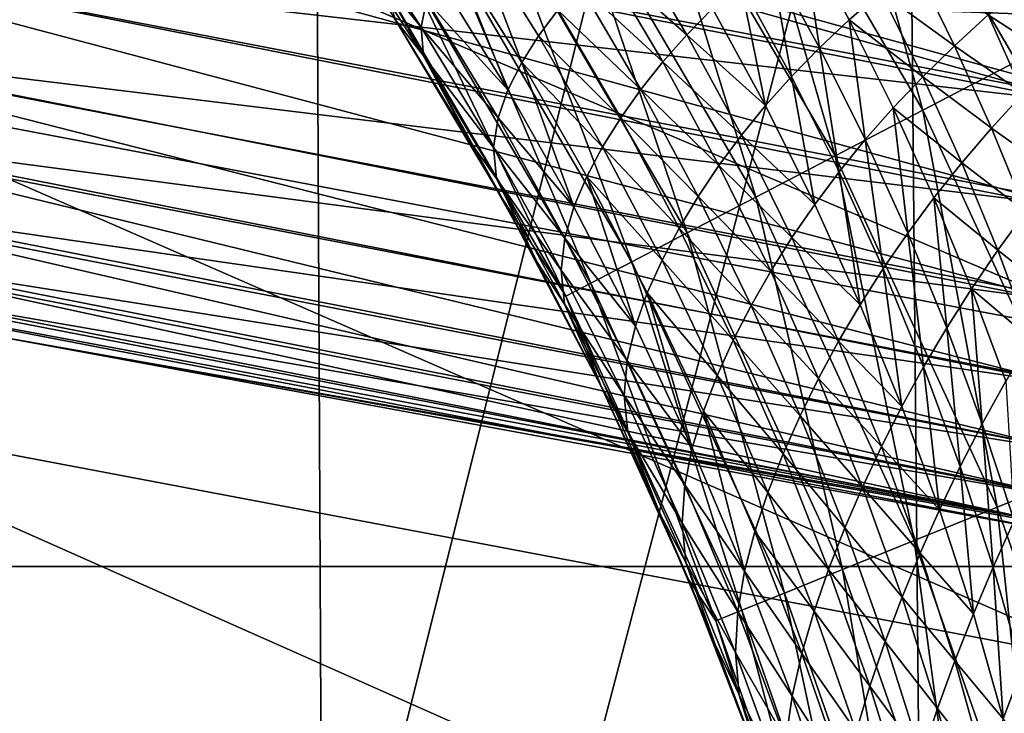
# Model space of a CAD drawing. Header units: metres. Extents: x -104 to 104, y -68 to 90.
# Tile 396 of 656: x -5.024 to -3.766, y 20.342 to 21.229. Entities that reach past the tile are written whole.
import ezdxf

# ---------------------------------------------------------------- set-up
doc = ezdxf.new("R2010")
doc.units = ezdxf.units.M
doc.layers.add('solid_FIT-BATH-153_SW0002', color=7, linetype='CONTINUOUS')

msp = doc.modelspace()

# ---------------------------------------------------------------- linework, layer by layer
at = {"layer": 'solid_FIT-BATH-153_SW0002'}
for points in [[(-5.570169, 23.521454, -17.083399), (-4.654773, 23.526617, -17.140917), (-5.549108, 19.896391, -16.355684)], [(-4.654773, 23.526617, -17.140917), (-4.637286, 19.901161, -16.411263), (-5.549108, 19.896391, -16.355684)], [(-4.654773, 23.526617, -17.140917), (-3.730722, 23.53022, -17.180685), (-4.637286, 19.901161, -16.411263)], [(-3.730722, 23.53022, -17.180685), (-3.716806, 19.904491, -16.449686), (-4.637286, 19.901161, -16.411263)], [(-5.221574, 21.519878, 16.695093), (-3.504226, 21.19404, 16.692205), (-5.143912, 21.871767, 16.952375)], [(-3.504226, 21.19404, 16.692205), (-3.452749, 21.5506, 16.949495), (-5.143912, 21.871767, 16.952375)], [(-2.617037, 21.814272, -13.793258), (-3.889553, 21.809914, -13.757654), (-3.848604, 17.305637, -12.889429)], [(-2.617037, 21.814272, -13.793258), (-3.848604, 17.305637, -12.889429), (-2.58859, 17.309361, -12.922978)], [(-3.889553, 21.809914, -13.757654), (-5.12553, 21.801846, -13.69361), (-5.073352, 17.298805, -12.829013)], [(-3.889553, 21.809914, -13.757654), (-5.073352, 17.298805, -12.829013), (-3.848604, 17.305637, -12.889429)], [(15.662336, 20.529631, 1.296502), (-15.662336, 20.529631, 1.296502), (-17.348299, 21.731127, 1.296502)], [(15.662336, 20.529631, 1.296502), (-17.348299, 21.731127, 1.296502), (17.348299, 21.731127, 1.296502)], [(-4.125854, 21.550419, 72.748207), (-3.870537, 21.112906, 72.748207), (-4.0128, 21.623888, 72.784348)], [(-4.0128, 21.623888, 72.784348), (-3.750959, 21.175194, 72.784348), (-3.73363, 21.433043, 72.796501)], [(-3.870537, 21.112906, 72.748207), (-3.750959, 21.175194, 72.784348), (-4.0128, 21.623888, 72.784348)], [(-5.441807, 21.47154, 8.405639), (-3.646641, 21.116732, 8.405639), (-5.408078, 21.612677, 8.345492)], [(-3.646641, 21.116732, 8.405639), (-3.624038, 21.260073, 8.345493), (-5.408078, 21.612677, 8.345492)], [(-3.588043, 21.113632, 13.352787), (-5.303607, 21.443123, 13.36142), (-5.262698, 21.57579, 13.418686)], [(-3.588043, 21.113632, 13.352787), (-5.262698, 21.57579, 13.418686), (-3.552768, 21.248629, 13.409824)], [(-4.23192, 21.481493, 72.689178), (-3.982724, 21.054468, 72.689178), (-4.125854, 21.550419, 72.748207)], [(-3.982724, 21.054468, 72.689178), (-3.870537, 21.112906, 72.748207), (-4.125854, 21.550419, 72.748207)], [(-5.305362, 21.141415, 16.478363), (-3.559834, 20.81053, 16.475449), (-5.221574, 21.519878, 16.695093)], [(-3.559834, 20.81053, 16.475449), (-3.504226, 21.19404, 16.692205), (-5.221574, 21.519878, 16.695093)], [(-4.327769, 21.419205, 72.60907), (-4.084104, 21.001659, 72.60907), (-4.23192, 21.481493, 72.689178)], [(-4.084104, 21.001659, 72.60907), (-3.982724, 21.054468, 72.689178), (-4.23192, 21.481493, 72.689178)], [(-5.472865, 21.34129, 8.487765), (-3.667453, 20.984457, 8.487766), (-5.441807, 21.47154, 8.405639)], [(-3.667453, 20.984457, 8.487766), (-3.646641, 21.116732, 8.405639), (-5.441807, 21.47154, 8.405639)], [(-5.334182, 21.313593, 13.280837), (-5.303607, 21.443123, 13.36142), (-3.588043, 21.113632, 13.352787)], [(-4.410481, 21.365454, 72.510307), (-4.17159, 20.956089, 72.510307), (-4.327769, 21.419205, 72.60907)], [(-4.17159, 20.956089, 72.510307), (-4.084104, 21.001659, 72.60907), (-4.327769, 21.419205, 72.60907)], [(-4.60988, 21.369316, 60.435333), (-4.511474, 21.219164, 60.442394), (-4.60744, 21.33617, 60.507492)], [(-4.504735, 21.25326, 60.387798), (-4.511474, 21.219164, 60.442394), (-4.60988, 21.369316, 60.435333)], [(-4.47754, 21.321877, 72.395897), (-4.242519, 20.919142, 72.395897), (-4.410481, 21.365454, 72.510307)], [(-4.242519, 20.919142, 72.395897), (-4.17159, 20.956089, 72.510307), (-4.410481, 21.365454, 72.510307)], [(-4.448648, 21.346954, 60.284702), (-4.382953, 21.17407, 60.321579), (-4.47176, 21.316841, 60.312016)], [(-4.448648, 21.346954, 60.284702), (-4.361381, 21.208021, 60.294144), (-4.382953, 21.17407, 60.321579)], [(-4.33666, 21.241081, 60.269939), (-4.361381, 21.208021, 60.294144), (-4.448648, 21.346954, 60.284702)], [(-5.50051, 21.225143, 8.589848), (-3.685977, 20.866512, 8.589849), (-5.472865, 21.34129, 8.487765)], [(-3.685977, 20.866512, 8.589849), (-3.667453, 20.984457, 8.487766), (-5.472865, 21.34129, 8.487765)], [(-4.60744, 21.33617, 60.507492), (-4.508288, 21.182734, 60.51162), (-4.544684, 21.228811, 60.5965)], [(-4.511474, 21.219164, 60.442394), (-4.508288, 21.182734, 60.51162), (-4.60744, 21.33617, 60.507492)], [(-4.246571, 21.334942, 60.200607), (-4.171995, 21.209236, 60.207645), (-4.279154, 21.30456, 60.224209)], [(-4.13905, 21.242952, 60.183018), (-4.171995, 21.209236, 60.207645), (-4.246571, 21.334942, 60.200607)], [(-4.024909, 21.339401, 60.10313), (-4.002698, 21.19278, 60.136173), (-4.065609, 21.30797, 60.130661)], [(-4.024909, 21.339401, 60.10313), (-3.964659, 21.228714, 60.109097), (-4.002698, 21.19278, 60.136173)], [(-3.924063, 21.264124, 60.081497), (-3.964659, 21.228714, 60.109097), (-4.024909, 21.339401, 60.10313)], [(-4.526904, 21.289797, 72.269333), (-4.294731, 20.891945, 72.269333), (-4.47754, 21.321877, 72.395897)], [(-4.294731, 20.891945, 72.269333), (-4.242519, 20.919142, 72.395897), (-4.47754, 21.321877, 72.395897)], [(-5.362056, 21.195023, 13.177623), (-5.334182, 21.313593, 13.280837), (-3.609053, 20.981764, 13.27232)], [(-3.609053, 20.981764, 13.27232), (-5.334182, 21.313593, 13.280837), (-3.588043, 21.113632, 13.352787)], [(-4.47176, 21.316841, 60.312016), (-4.400651, 21.139149, 60.354706), (-4.490865, 21.285686, 60.345356)], [(-4.47176, 21.316841, 60.312016), (-4.382953, 21.17407, 60.321579), (-4.400651, 21.139149, 60.354706)], [(-4.279154, 21.30456, 60.224209), (-4.202549, 21.174683, 60.231342), (-4.309192, 21.273264, 60.247063)], [(-4.171995, 21.209236, 60.207645), (-4.202549, 21.174683, 60.231342), (-4.279154, 21.30456, 60.224209)], [(-4.065609, 21.30797, 60.130661), (-4.038264, 21.156216, 60.162544), (-4.103621, 21.275843, 60.157341)], [(-4.065609, 21.30797, 60.130661), (-4.002698, 21.19278, 60.136173), (-4.038264, 21.156216, 60.162544)], [(-3.880838, 21.299103, 60.05357), (-3.830005, 21.195507, 60.058163), (-3.924063, 21.264124, 60.081497)], [(-3.787055, 21.234873, 60.030796), (-3.830005, 21.195507, 60.058163), (-3.880838, 21.299103, 60.05357)], [(-4.526904, 21.289797, 72.269333), (-4.557069, 21.270195, 72.13446), (-4.326637, 20.875324, 72.13446)], [(-4.526904, 21.289797, 72.269333), (-4.326637, 20.875324, 72.13446), (-4.294731, 20.891945, 72.269333)], [(-4.490865, 21.285686, 60.345356), (-4.400651, 21.139149, 60.354706), (-4.504735, 21.25326, 60.387798)], [(-4.309192, 21.273264, 60.247063), (-4.230746, 21.139286, 60.254486), (-4.33666, 21.241081, 60.269939)], [(-4.202549, 21.174683, 60.231342), (-4.230746, 21.139286, 60.254486), (-4.309192, 21.273264, 60.247063)], [(-4.103621, 21.275843, 60.157341), (-4.07146, 21.118958, 60.188095), (-4.13905, 21.242952, 60.183018)], [(-4.103621, 21.275843, 60.157341), (-4.038264, 21.156216, 60.162544), (-4.07146, 21.118958, 60.188095)], [(-3.741563, 21.274057, 60.003624), (-3.699756, 21.178118, 60.006889), (-3.787055, 21.234873, 60.030796)], [(-4.557069, 21.270195, 72.13446), (-4.544671, 21.22879, 71.996498), (-4.406283, 20.997484, 71.996498)], [(-4.326637, 20.875324, 72.13446), (-4.557069, 21.270195, 72.13446), (-4.406283, 20.997484, 71.996498)], [(-3.924063, 21.264124, 60.081497), (-3.870454, 21.155874, 60.085514), (-3.964659, 21.228714, 60.109097)], [(-3.830005, 21.195507, 60.058163), (-3.870454, 21.155874, 60.085514), (-3.924063, 21.264124, 60.081497)], [(-4.504735, 21.25326, 60.387798), (-4.413275, 21.10305, 60.396336), (-4.511474, 21.219164, 60.442394)], [(-4.400651, 21.139149, 60.354706), (-4.413275, 21.10305, 60.396336), (-4.504735, 21.25326, 60.387798)], [(-4.33666, 21.241081, 60.269939), (-4.256536, 21.103069, 60.277802), (-4.361381, 21.208021, 60.294144)], [(-4.230746, 21.139286, 60.254486), (-4.256536, 21.103069, 60.277802), (-4.33666, 21.241081, 60.269939)], [(-4.13905, 21.242952, 60.183018), (-4.07146, 21.118958, 60.188095), (-4.171995, 21.209236, 60.207645)], [(-3.787055, 21.234873, 60.030796), (-3.74244, 21.134165, 60.03339), (-3.830005, 21.195507, 60.058163)], [(-3.699756, 21.178118, 60.006889), (-3.74244, 21.134165, 60.03339), (-3.787055, 21.234873, 60.030796)], [(-5.524072, 21.125971, 8.709365), (-3.701766, 20.76581, 8.709366), (-5.50051, 21.225143, 8.589848)], [(-3.701766, 20.76581, 8.709366), (-3.685977, 20.866512, 8.589849), (-5.50051, 21.225143, 8.589848)], [(-4.508288, 21.182734, 60.51162), (-4.450966, 21.07548, 60.5965), (-4.544684, 21.228811, 60.5965)], [(-4.544671, 21.22879, 71.996498), (-4.544684, 21.228811, 60.5965), (-4.450966, 21.07548, 60.5965)], [(-4.406283, 20.997484, 71.996498), (-4.544671, 21.22879, 71.996498), (-4.450966, 21.07548, 60.5965)], [(-3.964659, 21.228714, 60.109097), (-3.94409, 21.075377, 60.139416), (-4.002698, 21.19278, 60.136173)], [(-3.964659, 21.228714, 60.109097), (-3.908454, 21.115858, 60.112659), (-3.94409, 21.075377, 60.139416)], [(-3.870454, 21.155874, 60.085514), (-3.908454, 21.115858, 60.112659), (-3.964659, 21.228714, 60.109097)], [(-4.511474, 21.219164, 60.442394), (-4.419001, 21.065407, 60.449249), (-4.508288, 21.182734, 60.51162)], [(-4.413275, 21.10305, 60.396336), (-4.419001, 21.065407, 60.449249), (-4.511474, 21.219164, 60.442394)], [(-4.361381, 21.208021, 60.294144), (-4.279713, 21.06604, 60.30249), (-4.382953, 21.17407, 60.321579)], [(-4.256536, 21.103069, 60.277802), (-4.279713, 21.06604, 60.30249), (-4.361381, 21.208021, 60.294144)], [(-4.171995, 21.209236, 60.207645), (-4.102379, 21.080948, 60.212803), (-4.202549, 21.174683, 60.231342)], [(-4.07146, 21.118958, 60.188095), (-4.102379, 21.080948, 60.212803), (-4.171995, 21.209236, 60.207645)], [(-3.830005, 21.195507, 60.058163), (-3.782726, 21.090061, 60.060188), (-3.870454, 21.155874, 60.085514)], [(-3.74244, 21.134165, 60.03339), (-3.782726, 21.090061, 60.060188), (-3.830005, 21.195507, 60.058163)], [(-5.386011, 21.092636, 13.054859), (-5.362056, 21.195023, 13.177623), (-3.628144, 20.860962, 13.169109)], [(-3.628144, 20.860962, 13.169109), (-5.362056, 21.195023, 13.177623), (-3.609053, 20.981764, 13.27232)], [(-4.508288, 21.182734, 60.51162), (-4.415169, 21.025616, 60.515678), (-4.450966, 21.07548, 60.5965)], [(-4.419001, 21.065407, 60.449249), (-4.415169, 21.025616, 60.515678), (-4.508288, 21.182734, 60.51162)], [(-4.002698, 21.19278, 60.136173), (-3.977451, 21.03433, 60.165638), (-4.038264, 21.156216, 60.162544)], [(-4.002698, 21.19278, 60.136173), (-3.94409, 21.075377, 60.139416), (-3.977451, 21.03433, 60.165638)], [(-4.382953, 21.17407, 60.321579), (-4.316258, 20.989426, 60.363445), (-4.400651, 21.139149, 60.354706)], [(-4.382953, 21.17407, 60.321579), (-4.299862, 21.028183, 60.330292), (-4.316258, 20.989426, 60.363445)], [(-4.279713, 21.06604, 60.30249), (-4.299862, 21.028183, 60.330292), (-4.382953, 21.17407, 60.321579)], [(-4.202549, 21.174683, 60.231342), (-4.131098, 21.042173, 60.236797), (-4.230746, 21.139286, 60.254486)], [(-4.102379, 21.080948, 60.212803), (-4.131098, 21.042173, 60.236797), (-4.202549, 21.174683, 60.231342)], [(-3.870537, 21.112906, 72.748207), (-3.658353, 20.652924, 72.748207), (-3.750959, 21.175194, 72.784348)], [(-4.038264, 21.156216, 60.162544), (-4.00864, 20.992661, 60.191231), (-4.07146, 21.118958, 60.188095)], [(-4.038264, 21.156216, 60.162544), (-3.977451, 21.03433, 60.165638), (-4.00864, 20.992661, 60.191231)], [(-3.870454, 21.155874, 60.085514), (-3.82067, 21.045729, 60.087086), (-3.908454, 21.115858, 60.112659)], [(-3.782726, 21.090061, 60.060188), (-3.82067, 21.045729, 60.087086), (-3.870454, 21.155874, 60.085514)], [(-5.394389, 20.74041, 16.304796), (-3.618987, 20.40415, 16.301832), (-5.305362, 21.141415, 16.478363)], [(-3.618987, 20.40415, 16.301832), (-3.559834, 20.81053, 16.475449), (-5.305362, 21.141415, 16.478363)], [(-4.400651, 21.139149, 60.354706), (-4.316258, 20.989426, 60.363445), (-4.413275, 21.10305, 60.396336)], [(-4.230746, 21.139286, 60.254486), (-4.157628, 21.002625, 60.260441), (-4.256536, 21.103069, 60.277802)], [(-4.131098, 21.042173, 60.236797), (-4.157628, 21.002625, 60.260441), (-4.230746, 21.139286, 60.254486)], [(-3.74244, 21.134165, 60.03339), (-3.701168, 21.031895, 60.033394), (-3.782726, 21.090061, 60.060188)], [(-5.542983, 21.046223, 8.84337), (-3.714437, 20.684835, 8.843371), (-5.524072, 21.125971, 8.709365)], [(-3.714437, 20.684835, 8.843371), (-3.701766, 20.76581, 8.709366), (-5.524072, 21.125971, 8.709365)], [(-4.07146, 21.118958, 60.188095), (-4.00864, 20.992661, 60.191231), (-4.102379, 21.080948, 60.212803)], [(-3.982724, 21.054468, 72.689178), (-3.775627, 20.605515, 72.689178), (-3.870537, 21.112906, 72.748207)], [(-3.908454, 21.115858, 60.112659), (-3.889819, 20.955988, 60.140499), (-3.94409, 21.075377, 60.139416)], [(-3.908454, 21.115858, 60.112659), (-3.856336, 21.001062, 60.113907), (-3.889819, 20.955988, 60.140499)], [(-3.82067, 21.045729, 60.087086), (-3.856336, 21.001062, 60.113907), (-3.908454, 21.115858, 60.112659)], [(-3.775627, 20.605515, 72.689178), (-3.658353, 20.652924, 72.748207), (-3.870537, 21.112906, 72.748207)], [(-4.413275, 21.10305, 60.396336), (-4.327734, 20.949575, 60.40448), (-4.419001, 21.065407, 60.449249)], [(-4.316258, 20.989426, 60.363445), (-4.327734, 20.949575, 60.40448), (-4.413275, 21.10305, 60.396336)], [(-4.256536, 21.103069, 60.277802), (-4.181891, 20.96232, 60.284416), (-4.279713, 21.06604, 60.30249)], [(-4.157628, 21.002625, 60.260441), (-4.181891, 20.96232, 60.284416), (-4.256536, 21.103069, 60.277802)], [(-5.404979, 21.011032, 12.916664), (-5.386011, 21.092636, 13.054859), (-3.64443, 20.756588, 13.046241)], [(-3.64443, 20.756588, 13.046241), (-5.386011, 21.092636, 13.054859), (-3.628144, 20.860962, 13.169109)], [(-3.782726, 21.090061, 60.060188), (-3.739064, 20.983007, 60.059738), (-3.82067, 21.045729, 60.087086)], [(-3.701168, 21.031895, 60.033394), (-3.739064, 20.983007, 60.059738), (-3.782726, 21.090061, 60.060188)], [(-4.415169, 21.025616, 60.515678), (-4.363114, 20.918713, 60.5965), (-4.450966, 21.07548, 60.5965)], [(-4.406283, 20.997484, 71.996498), (-4.450966, 21.07548, 60.5965), (-4.363114, 20.918713, 60.5965)], [(-4.102379, 21.080948, 60.212803), (-4.03774, 20.950312, 60.216202), (-4.131098, 21.042173, 60.236797)], [(-4.00864, 20.992661, 60.191231), (-4.03774, 20.950312, 60.216202), (-4.102379, 21.080948, 60.212803)], [(-3.94409, 21.075377, 60.139416), (-3.921211, 20.910416, 60.166737), (-3.977451, 21.03433, 60.165638)], [(-3.94409, 21.075377, 60.139416), (-3.889819, 20.955988, 60.140499), (-3.921211, 20.910416, 60.166737)], [(-4.419001, 21.065407, 60.449249), (-4.332551, 20.908306, 60.455891), (-4.415169, 21.025616, 60.515678)], [(-4.327734, 20.949575, 60.40448), (-4.332551, 20.908306, 60.455891), (-4.419001, 21.065407, 60.449249)], [(-4.279713, 21.06604, 60.30249), (-4.203662, 20.921261, 60.309818), (-4.299862, 21.028183, 60.330292)], [(-4.181891, 20.96232, 60.284416), (-4.203662, 20.921261, 60.309818), (-4.279713, 21.06604, 60.30249)], [(-5.556798, 20.987871, 8.988557), (-3.723694, 20.625589, 8.988557), (-5.542983, 21.046223, 8.84337)], [(-3.723694, 20.625589, 8.988557), (-3.714437, 20.684835, 8.843371), (-5.542983, 21.046223, 8.84337)], [(-4.084104, 21.001659, 72.60907), (-3.881603, 20.562672, 72.60907), (-3.982724, 21.054468, 72.689178)], [(-3.881603, 20.562672, 72.60907), (-3.775627, 20.605515, 72.689178), (-3.982724, 21.054468, 72.689178)], [(-3.82067, 21.045729, 60.087086), (-3.77477, 20.933928, 60.086315), (-3.856336, 21.001062, 60.113907)], [(-3.739064, 20.983007, 60.059738), (-3.77477, 20.933928, 60.086315), (-3.82067, 21.045729, 60.087086)], [(-4.131098, 21.042173, 60.236797), (-4.06481, 20.907267, 60.240692), (-4.157628, 21.002625, 60.260441)], [(-4.03774, 20.950312, 60.216202), (-4.06481, 20.907267, 60.240692), (-4.131098, 21.042173, 60.236797)], [(-3.977451, 21.03433, 60.165638), (-3.950612, 20.86429, 60.192558), (-4.00864, 20.992661, 60.191231)], [(-3.977451, 21.03433, 60.165638), (-3.921211, 20.910416, 60.166737), (-3.950612, 20.86429, 60.192558)], [(-4.415169, 21.025616, 60.515678), (-4.3282, 20.865067, 60.519653), (-4.363114, 20.918713, 60.5965)], [(-4.332551, 20.908306, 60.455891), (-4.3282, 20.865067, 60.519653), (-4.415169, 21.025616, 60.515678)], [(-4.299862, 21.028183, 60.330292), (-4.23772, 20.836769, 60.371601), (-4.316258, 20.989426, 60.363445)], [(-4.299862, 21.028183, 60.330292), (-4.222511, 20.879433, 60.338215), (-4.23772, 20.836769, 60.371601)], [(-4.203662, 20.921261, 60.309818), (-4.222511, 20.879433, 60.338215), (-4.299862, 21.028183, 60.330292)], [(-5.418426, 20.952599, 12.768795), (-5.404979, 21.011032, 12.916664), (-3.657131, 20.673361, 12.907851)], [(-3.657131, 20.673361, 12.907851), (-5.404979, 21.011032, 12.916664), (-3.64443, 20.756588, 13.046241)], [(-4.406283, 20.997484, 71.996498), (-4.363114, 20.918713, 60.5965), (-4.281254, 20.758732, 60.5965)], [(-4.281238, 20.758699, 71.996498), (-4.406283, 20.997484, 71.996498), (-4.281254, 20.758732, 60.5965)], [(-4.326637, 20.875324, 72.13446), (-4.406283, 20.997484, 71.996498), (-4.281238, 20.758699, 71.996498)], [(-4.157628, 21.002625, 60.260441), (-4.08984, 20.863516, 60.265045), (-4.181891, 20.96232, 60.284416)], [(-4.17159, 20.956089, 72.510307), (-3.973056, 20.5257, 72.510307), (-4.084104, 21.001659, 72.60907)], [(-4.06481, 20.907267, 60.240692), (-4.08984, 20.863516, 60.265045), (-4.157628, 21.002625, 60.260441)], [(-3.973056, 20.5257, 72.510307), (-3.881603, 20.562672, 72.60907), (-4.084104, 21.001659, 72.60907)], [(-3.856336, 21.001062, 60.113907), (-3.839939, 20.834854, 60.139561), (-3.889819, 20.955988, 60.140499)], [(-3.856336, 21.001062, 60.113907), (-3.808363, 20.884567, 60.112968), (-3.839939, 20.834854, 60.139561)], [(-3.77477, 20.933928, 60.086315), (-3.808363, 20.884567, 60.112968), (-3.856336, 21.001062, 60.113907)], [(-5.565194, 20.95236, 9.141341), (-3.72932, 20.589537, 9.141342), (-5.556798, 20.987871, 8.988557)], [(-3.72932, 20.589537, 9.141342), (-3.723694, 20.625589, 8.988557), (-5.556798, 20.987871, 8.988557)], [(-4.316258, 20.989426, 60.363445), (-4.23772, 20.836769, 60.371601), (-4.327734, 20.949575, 60.40448)], [(-4.00864, 20.992661, 60.191231), (-3.950612, 20.86429, 60.192558), (-4.03774, 20.950312, 60.216202)], [(-3.739064, 20.983007, 60.059738), (-3.699115, 20.874601, 60.056957), (-3.77477, 20.933928, 60.086315)], [(-4.181891, 20.96232, 60.284416), (-4.112729, 20.819069, 60.28989), (-4.203662, 20.921261, 60.309818)], [(-4.08984, 20.863516, 60.265045), (-4.112729, 20.819069, 60.28989), (-4.181891, 20.96232, 60.284416)], [(-5.565194, 20.95236, 9.141341), (-5.058911, 20.825125, 9.296541), (-3.72932, 20.589537, 9.141342)], [(-5.426085, 20.91857, 12.617295), (-5.418426, 20.952599, 12.768795), (-3.665857, 20.613747, 12.759727)], [(-3.665857, 20.613747, 12.759727), (-5.418426, 20.952599, 12.768795), (-3.657131, 20.673361, 12.907851)], [(-4.327734, 20.949575, 60.40448), (-4.248165, 20.793095, 60.412231), (-4.332551, 20.908306, 60.455891)], [(-4.23772, 20.836769, 60.371601), (-4.248165, 20.793095, 60.412231), (-4.327734, 20.949575, 60.40448)], [(-4.242519, 20.919142, 72.395897), (-4.047202, 20.495726, 72.395897), (-4.17159, 20.956089, 72.510307)], [(-4.047202, 20.495726, 72.395897), (-3.973056, 20.5257, 72.510307), (-4.17159, 20.956089, 72.510307)], [(-4.03774, 20.950312, 60.216202), (-3.978092, 20.817556, 60.217983), (-4.06481, 20.907267, 60.240692)], [(-3.950612, 20.86429, 60.192558), (-3.978092, 20.817556, 60.217983), (-4.03774, 20.950312, 60.216202)], [(-3.889819, 20.955988, 60.140499), (-3.869592, 20.784708, 60.165997), (-3.921211, 20.910416, 60.166737)], [(-3.889819, 20.955988, 60.140499), (-3.839939, 20.834854, 60.139561), (-3.869592, 20.784708, 60.165997)], [(-3.77477, 20.933928, 60.086315), (-3.732852, 20.820728, 60.083363), (-3.808363, 20.884567, 60.112968)], [(-3.699115, 20.874601, 60.056957), (-3.732852, 20.820728, 60.083363), (-3.77477, 20.933928, 60.086315)], [(-3.670405, 20.57902, 12.607952), (-5.426085, 20.91857, 12.617295), (-3.665857, 20.613747, 12.759727)], [(-5.406984, 20.902891, 12.468652), (-5.426085, 20.91857, 12.617295), (-3.670405, 20.57902, 12.607952)], [(-4.3282, 20.865067, 60.519653), (-4.281254, 20.758732, 60.5965), (-4.363114, 20.918713, 60.5965)], [(-4.294731, 20.891945, 72.269333), (-4.101781, 20.47366, 72.269333), (-4.242519, 20.919142, 72.395897)], [(-4.101781, 20.47366, 72.269333), (-4.047202, 20.495726, 72.395897), (-4.242519, 20.919142, 72.395897)], [(-4.203662, 20.921261, 60.309818), (-4.133231, 20.773926, 60.316212), (-4.222511, 20.879433, 60.338215)], [(-4.112729, 20.819069, 60.28989), (-4.133231, 20.773926, 60.316212), (-4.203662, 20.921261, 60.309818)], [(-4.332551, 20.908306, 60.455891), (-4.252199, 20.748116, 60.462299), (-4.3282, 20.865067, 60.519653)], [(-4.248165, 20.793095, 60.412231), (-4.252199, 20.748116, 60.462299), (-4.332551, 20.908306, 60.455891)], [(-4.06481, 20.907267, 60.240692), (-4.003694, 20.770193, 60.243164), (-4.08984, 20.863516, 60.265045)], [(-3.978092, 20.817556, 60.217983), (-4.003694, 20.770193, 60.243164), (-4.06481, 20.907267, 60.240692)], [(-3.921211, 20.910416, 60.166737), (-3.897414, 20.734077, 60.19223), (-3.950612, 20.86429, 60.192558)], [(-3.921211, 20.910416, 60.166737), (-3.869592, 20.784708, 60.165997), (-3.897414, 20.734077, 60.19223)], [(-3.65245, 20.565441, 12.458537), (-5.406984, 20.902891, 12.468652), (-3.670405, 20.57902, 12.607952)], [(-5.058911, 20.825125, 9.296541), (-5.406984, 20.902891, 12.468652), (-3.65245, 20.565441, 12.458537)], [(-4.294731, 20.891945, 72.269333), (-4.326637, 20.875324, 72.13446), (-4.135134, 20.460176, 72.13446)], [(-4.294731, 20.891945, 72.269333), (-4.135134, 20.460176, 72.13446), (-4.101781, 20.47366, 72.269333)], [(-3.808363, 20.884567, 60.112968), (-3.794541, 20.712219, 60.13678), (-3.839939, 20.834854, 60.139561)], [(-3.808363, 20.884567, 60.112968), (-3.764628, 20.766623, 60.110008), (-3.794541, 20.712219, 60.13678)], [(-3.732852, 20.820728, 60.083363), (-3.764628, 20.766623, 60.110008), (-3.808363, 20.884567, 60.112968)], [(-4.326637, 20.875324, 72.13446), (-4.281238, 20.758699, 71.996498), (-4.169939, 20.513206, 71.996498)], [(-4.135134, 20.460176, 72.13446), (-4.326637, 20.875324, 72.13446), (-4.169939, 20.513206, 71.996498)], [(-4.222511, 20.879433, 60.338215), (-4.165056, 20.681427, 60.379204), (-4.23772, 20.836769, 60.371601)], [(-4.222511, 20.879433, 60.338215), (-4.150908, 20.728065, 60.345398), (-4.165056, 20.681427, 60.379204)], [(-4.133231, 20.773926, 60.316212), (-4.150908, 20.728065, 60.345398), (-4.222511, 20.879433, 60.338215)], [(-4.3282, 20.865067, 60.519653), (-4.247486, 20.701344, 60.523525), (-4.281254, 20.758732, 60.5965)], [(-4.252199, 20.748116, 60.462299), (-4.247486, 20.701344, 60.523525), (-4.3282, 20.865067, 60.519653)], [(-4.08984, 20.863516, 60.265045), (-4.027386, 20.722189, 60.268425), (-4.112729, 20.819069, 60.28989)], [(-4.003694, 20.770193, 60.243164), (-4.027386, 20.722189, 60.268425), (-4.08984, 20.863516, 60.265045)], [(-3.950612, 20.86429, 60.192558), (-3.897414, 20.734077, 60.19223), (-3.978092, 20.817556, 60.217983)], [(-4.23772, 20.836769, 60.371601), (-4.165056, 20.681427, 60.379204), (-4.248165, 20.793095, 60.412231)], [(-3.839939, 20.834854, 60.139561), (-3.82268, 20.657448, 60.163601), (-3.869592, 20.784708, 60.165997)], [(-3.839939, 20.834854, 60.139561), (-3.794541, 20.712219, 60.13678), (-3.82268, 20.657448, 60.163601)], [(-3.3867, 20.526043, 9.296542), (-5.058911, 20.825125, 9.296541), (-3.65245, 20.565441, 12.458537)], [(-3.72932, 20.589537, 9.141342), (-5.058911, 20.825125, 9.296541), (-3.3867, 20.526043, 9.296542)], [(-4.112729, 20.819069, 60.28989), (-4.049047, 20.673548, 60.294327), (-4.133231, 20.773926, 60.316212)], [(-4.027386, 20.722189, 60.268425), (-4.049047, 20.673548, 60.294327), (-4.112729, 20.819069, 60.28989)], [(-3.978092, 20.817556, 60.217983), (-3.923467, 20.682907, 60.218304), (-4.003694, 20.770193, 60.243164)], [(-3.897414, 20.734077, 60.19223), (-3.923467, 20.682907, 60.218304), (-3.978092, 20.817556, 60.217983)], [(-4.248165, 20.793095, 60.412231), (-4.174604, 20.633856, 60.419594), (-4.252199, 20.748116, 60.462299)], [(-4.165056, 20.681427, 60.379204), (-4.174604, 20.633856, 60.419594), (-4.248165, 20.793095, 60.412231)], [(-3.869592, 20.784708, 60.165997), (-3.84913, 20.602257, 60.190437), (-3.897414, 20.734077, 60.19223)], [(-3.869592, 20.784708, 60.165997), (-3.82268, 20.657448, 60.163601), (-3.84913, 20.602257, 60.190437)], [(-4.133231, 20.773926, 60.316212), (-4.068418, 20.624262, 60.321747), (-4.150908, 20.728065, 60.345398)], [(-4.049047, 20.673548, 60.294327), (-4.068418, 20.624262, 60.321747), (-4.133231, 20.773926, 60.316212)], [(-4.003694, 20.770193, 60.243164), (-3.947772, 20.631178, 60.244362), (-4.027386, 20.722189, 60.268425)], [(-3.923467, 20.682907, 60.218304), (-3.947772, 20.631178, 60.244362), (-4.003694, 20.770193, 60.243164)], [(-4.247486, 20.701344, 60.523525), (-4.205503, 20.595768, 60.5965), (-4.281254, 20.758732, 60.5965)], [(-4.281238, 20.758699, 71.996498), (-4.281254, 20.758732, 60.5965), (-4.205503, 20.595768, 60.5965)], [(-4.169939, 20.513206, 71.996498), (-4.281238, 20.758699, 71.996498), (-4.205503, 20.595768, 60.5965)], [(-3.764628, 20.766623, 60.110008), (-3.753783, 20.588333, 60.132427), (-3.794541, 20.712219, 60.13678)], [(-4.252199, 20.748116, 60.462299), (-4.17801, 20.585089, 60.468472), (-4.247486, 20.701344, 60.523525)], [(-4.174604, 20.633856, 60.419594), (-4.17801, 20.585089, 60.468472), (-4.252199, 20.748116, 60.462299)], [(-5.487766, 20.320894, 16.177002), (-3.681095, 19.978985, 16.173971), (-5.394389, 20.74041, 16.304796)], [(-3.681095, 19.978985, 16.173971), (-3.618987, 20.40415, 16.301832), (-5.394389, 20.74041, 16.304796)], [(-3.897414, 20.734077, 60.19223), (-3.84913, 20.602257, 60.190437), (-3.923467, 20.682907, 60.218304)], [(-4.150908, 20.728065, 60.345398), (-4.098284, 20.523638, 60.386276), (-4.165056, 20.681427, 60.379204)], [(-4.150908, 20.728065, 60.345398), (-4.085057, 20.574312, 60.351894), (-4.098284, 20.523638, 60.386276)], [(-4.068418, 20.624262, 60.321747), (-4.085057, 20.574312, 60.351894), (-4.150908, 20.728065, 60.345398)], [(-4.027386, 20.722189, 60.268425), (-3.970284, 20.578869, 60.270706), (-4.049047, 20.673548, 60.294327)], [(-3.947772, 20.631178, 60.244362), (-3.970284, 20.578869, 60.270706), (-4.027386, 20.722189, 60.268425)], [(-3.794541, 20.712219, 60.13678), (-3.780631, 20.528873, 60.159813), (-3.82268, 20.657448, 60.163601)], [(-3.794541, 20.712219, 60.13678), (-3.753783, 20.588333, 60.132427), (-3.780631, 20.528873, 60.159813)], [(-4.247486, 20.701344, 60.523525), (-4.173116, 20.5347, 60.527287), (-4.205503, 20.595768, 60.5965)], [(-4.17801, 20.585089, 60.468472), (-4.173116, 20.5347, 60.527287), (-4.247486, 20.701344, 60.523525)], [(-4.165056, 20.681427, 60.379204), (-4.098284, 20.523638, 60.386276), (-4.174604, 20.633856, 60.419594)], [(-3.923467, 20.682907, 60.218304), (-3.873938, 20.546597, 60.217342), (-3.947772, 20.631178, 60.244362)], [(-3.84913, 20.602257, 60.190437), (-3.873938, 20.546597, 60.217342), (-3.923467, 20.682907, 60.218304)], [(-4.049047, 20.673548, 60.294327), (-3.990861, 20.525978, 60.29784), (-4.068418, 20.624262, 60.321747)], [(-3.970284, 20.578869, 60.270706), (-3.990861, 20.525978, 60.29784), (-4.049047, 20.673548, 60.294327)], [(-3.82268, 20.657448, 60.163601), (-3.805908, 20.469061, 60.187435), (-3.84913, 20.602257, 60.190437)], [(-3.82268, 20.657448, 60.163601), (-3.780631, 20.528873, 60.159813), (-3.805908, 20.469061, 60.187435)], [(-3.775627, 20.605515, 72.689178), (-3.612537, 20.138769, 72.689178), (-3.658353, 20.652924, 72.748207)], [(-4.174604, 20.633856, 60.419594), (-4.107087, 20.472101, 60.426571), (-4.17801, 20.585089, 60.468472)], [(-4.098284, 20.523638, 60.386276), (-4.107087, 20.472101, 60.426571), (-4.174604, 20.633856, 60.419594)], [(-3.947772, 20.631178, 60.244362), (-3.897113, 20.490442, 60.244457), (-3.970284, 20.578869, 60.270706)], [(-3.873938, 20.546597, 60.217342), (-3.897113, 20.490442, 60.244457), (-3.947772, 20.631178, 60.244362)], [(-4.068418, 20.624262, 60.321747), (-4.009236, 20.472496, 60.326515), (-4.085057, 20.574312, 60.351894)], [(-3.990861, 20.525978, 60.29784), (-4.009236, 20.472496, 60.326515), (-4.068418, 20.624262, 60.321747)], [(-3.881603, 20.562672, 72.60907), (-3.722134, 20.106287, 72.60907), (-3.775627, 20.605515, 72.689178)], [(-3.722134, 20.106287, 72.60907), (-3.612537, 20.138769, 72.689178), (-3.775627, 20.605515, 72.689178)], [(-4.173116, 20.5347, 60.527287), (-4.13597, 20.430054, 60.5965), (-4.205503, 20.595768, 60.5965)], [(-4.169939, 20.513206, 71.996498), (-4.205503, 20.595768, 60.5965), (-4.13597, 20.430054, 60.5965)], [(-3.84913, 20.602257, 60.190437), (-3.805908, 20.469061, 60.187435), (-3.873938, 20.546597, 60.217342)], [(-4.17801, 20.585089, 60.468472), (-4.110039, 20.419476, 60.474384), (-4.173116, 20.5347, 60.527287)], [(-4.107087, 20.472101, 60.426571), (-4.110039, 20.419476, 60.474384), (-4.17801, 20.585089, 60.468472)], [(-3.753783, 20.588333, 60.132427), (-3.743699, 20.399231, 60.154991), (-3.780631, 20.528873, 60.159813)], [(-4.085057, 20.574312, 60.351894), (-4.024976, 20.418398, 60.357761), (-4.098284, 20.523638, 60.386276)], [(-4.009236, 20.472496, 60.326515), (-4.024976, 20.418398, 60.357761), (-4.085057, 20.574312, 60.351894)], [(-3.970284, 20.578869, 60.270706), (-3.918591, 20.433771, 60.272053), (-3.990861, 20.525978, 60.29784)], [(-3.897113, 20.490442, 60.244457), (-3.918591, 20.433771, 60.272053), (-3.970284, 20.578869, 60.270706)], [(-3.973056, 20.5257, 72.510307), (-3.816711, 20.078255, 72.510307), (-3.881603, 20.562672, 72.60907)], [(-3.816711, 20.078255, 72.510307), (-3.722134, 20.106287, 72.60907), (-3.881603, 20.562672, 72.60907)], [(-3.873938, 20.546597, 60.217342), (-3.82965, 20.408848, 60.215347), (-3.897113, 20.490442, 60.244457)], [(-3.805908, 20.469061, 60.187435), (-3.82965, 20.408848, 60.215347), (-3.873938, 20.546597, 60.217342)], [(13.890373, 19.451752, 1.296502), (-13.890373, 19.451752, 1.296502), (-15.662336, 20.529631, 1.296502)], [(13.890373, 19.451752, 1.296502), (-15.662336, 20.529631, 1.296502), (15.662336, 20.529631, 1.296502)], [(-4.173116, 20.5347, 60.527287), (-4.105176, 20.365395, 60.530922), (-4.13597, 20.430054, 60.5965)], [(-4.110039, 20.419476, 60.474384), (-4.105176, 20.365395, 60.530922), (-4.173116, 20.5347, 60.527287)], [(-3.780631, 20.528873, 60.159813), (-3.767999, 20.334728, 60.183563), (-3.805908, 20.469061, 60.187435)], [(-3.780631, 20.528873, 60.159813), (-3.743699, 20.399231, 60.154991), (-3.767999, 20.334728, 60.183563)], [(-4.098284, 20.523638, 60.386276), (-4.037427, 20.36363, 60.392845), (-4.107087, 20.472101, 60.426571)], [(-4.024976, 20.418398, 60.357761), (-4.037427, 20.36363, 60.392845), (-4.098284, 20.523638, 60.386276)], [(-4.047202, 20.495726, 72.395897), (-3.893389, 20.055529, 72.395897), (-3.973056, 20.5257, 72.510307)], [(-3.990861, 20.525978, 60.29784), (-3.938222, 20.376577, 60.300564), (-4.009236, 20.472496, 60.326515)], [(-3.918591, 20.433771, 60.272053), (-3.938222, 20.376577, 60.300564), (-3.990861, 20.525978, 60.29784)], [(-3.893389, 20.055529, 72.395897), (-3.816711, 20.078255, 72.510307), (-3.973056, 20.5257, 72.510307)], [(-4.169939, 20.513206, 71.996498), (-4.13597, 20.430054, 60.5965), (-4.072755, 20.261827, 60.5965)], [(-4.072744, 20.261797, 71.996498), (-4.169939, 20.513206, 71.996498), (-4.072755, 20.261827, 60.5965)], [(-4.135134, 20.460176, 72.13446), (-4.169939, 20.513206, 71.996498), (-4.072744, 20.261797, 71.996498)], [(-4.101781, 20.47366, 72.269333), (-3.949833, 20.038801, 72.269333), (-4.047202, 20.495726, 72.395897)], [(-3.949833, 20.038801, 72.269333), (-3.893389, 20.055529, 72.395897), (-4.047202, 20.495726, 72.395897)], [(-3.897113, 20.490442, 60.244457), (-3.851849, 20.348207, 60.243679), (-3.918591, 20.433771, 60.272053)], [(-3.82965, 20.408848, 60.215347), (-3.851849, 20.348207, 60.243679), (-3.897113, 20.490442, 60.244457)], [(-4.101781, 20.47366, 72.269333), (-4.135134, 20.460176, 72.13446), (-3.984325, 20.028578, 72.13446)], [(-4.107087, 20.472101, 60.426571), (-4.04565, 20.308069, 60.433167), (-4.110039, 20.419476, 60.474384)], [(-4.037427, 20.36363, 60.392845), (-4.04565, 20.308069, 60.433167), (-4.107087, 20.472101, 60.426571)], [(-4.101781, 20.47366, 72.269333), (-3.984325, 20.028578, 72.13446), (-3.949833, 20.038801, 72.269333)], [(-4.009236, 20.472496, 60.326515), (-3.955734, 20.318844, 60.330616), (-4.024976, 20.418398, 60.357761)], [(-3.938222, 20.376577, 60.300564), (-3.955734, 20.318844, 60.330616), (-4.009236, 20.472496, 60.326515)], [(-3.805908, 20.469061, 60.187435), (-3.767999, 20.334728, 60.183563), (-3.82965, 20.408848, 60.215347)], [(-3.984325, 20.028578, 72.13446), (-4.135134, 20.460176, 72.13446), (-4.072744, 20.261797, 71.996498)], [(-4.105176, 20.365395, 60.530922), (-4.072755, 20.261827, 60.5965), (-4.13597, 20.430054, 60.5965)], [(-3.918591, 20.433771, 60.272053), (-3.872433, 20.287115, 60.272663), (-3.938222, 20.376577, 60.300564)], [(-3.851849, 20.348207, 60.243679), (-3.872433, 20.287115, 60.272663), (-3.918591, 20.433771, 60.272053)], [(-4.110039, 20.419476, 60.474384), (-4.048344, 20.25152, 60.480038), (-4.105176, 20.365395, 60.530922)], [(-4.04565, 20.308069, 60.433167), (-4.048344, 20.25152, 60.480038), (-4.110039, 20.419476, 60.474384)], [(-4.024976, 20.418398, 60.357761), (-3.970709, 20.260544, 60.363071), (-4.037427, 20.36363, 60.392845)], [(-3.955734, 20.318844, 60.330616), (-3.970709, 20.260544, 60.363071), (-4.024976, 20.418398, 60.357761)], [(-3.82965, 20.408848, 60.215347), (-3.790843, 20.269894, 60.212635), (-3.851849, 20.348207, 60.243679)], [(-3.767999, 20.334728, 60.183563), (-3.790843, 20.269894, 60.212635), (-3.82965, 20.408848, 60.215347)], [(-3.743699, 20.399231, 60.154991), (-3.712271, 20.268764, 60.149624), (-3.767999, 20.334728, 60.183563)], [(-4.105176, 20.365395, 60.530922), (-4.043744, 20.193676, 60.53442), (-4.072755, 20.261827, 60.5965)], [(-4.048344, 20.25152, 60.480038), (-4.043744, 20.193676, 60.53442), (-4.105176, 20.365395, 60.530922)], [(-3.938222, 20.376577, 60.300564), (-3.891243, 20.225557, 60.302662), (-3.955734, 20.318844, 60.330616)], [(-3.872433, 20.287115, 60.272663), (-3.891243, 20.225557, 60.302662), (-3.938222, 20.376577, 60.300564)], [(-4.037427, 20.36363, 60.392845), (-3.982534, 20.201628, 60.398952), (-4.04565, 20.308069, 60.433167)], [(-3.970709, 20.260544, 60.363071), (-3.982534, 20.201628, 60.398952), (-4.037427, 20.36363, 60.392845)], [(-3.851849, 20.348207, 60.243679), (-3.812212, 20.204699, 60.24231), (-3.872433, 20.287115, 60.272663)], [(-3.790843, 20.269894, 60.212635), (-3.812212, 20.204699, 60.24231), (-3.851849, 20.348207, 60.243679)]]:
    msp.add_3dface(points, dxfattribs=at)

doc.saveas('drawing.dxf')
